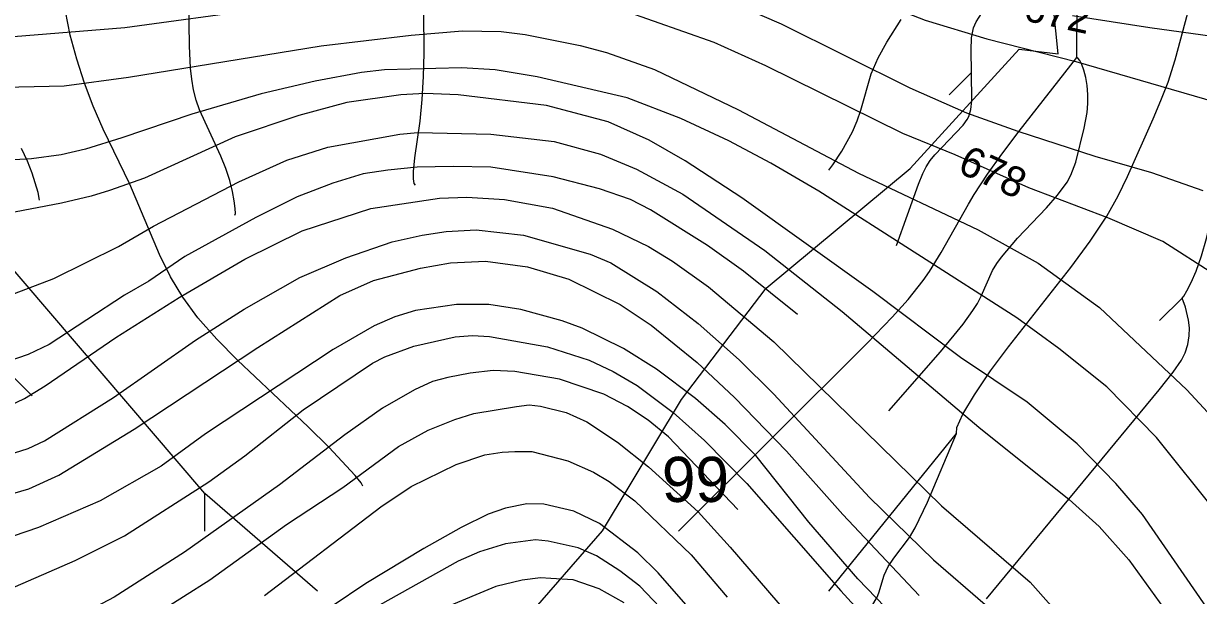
# Model space of a CAD drawing. Extents: x -709584 to -702006, y -1161789 to -1157496.
# Drawn here: x -706462.3 to -706071.5, y -1161440.9 to -1161250.8 of the extents above; entities that cross this region are included whole.
import ezdxf

# ---------------------------------------------------------------- set-up
doc = ezdxf.new("R2010")
doc.units = 0
for name, color, linetype in [('103_hranice KÚ', 7, 'Continuous'), ('120_vrstevnice hlavní', 7, 'Continuous'), ('121_vrstevnice hlavní_popis', 7, 'Continuous'), ('122_vrstevnice základní', 7, 'Continuous'), ('409_BPEJ_popis', 7, 'Continuous'), ('411_akumulovaný odtok', 7, 'Continuous')]:
    doc.layers.add(name, color=color, linetype=linetype)

msp = doc.modelspace()

# ---------------------------------------------------------------- linework, layer by layer
at = {"layer": '103_hranice KÚ'}
msp.add_lwpolyline([(-706467.57, -1161528.86), (-706454.11, -1161527.78), (-706388.65, -1161512.35), (-706361.81, -1161505.4), (-706352.07, -1161499.85), (-706324.15, -1161482.08), (-706307.71, -1161462.97), (-706269.8, -1161419.34), (-706243.48, -1161375.76), (-706215.3, -1161338.76), (-706167.43, -1161298.96), (-706131.19, -1161259.29), (-706118.24, -1161260.88), (-706121.87, -1161224.74)], dxfattribs=at)
at = {"layer": '120_vrstevnice hlavní'}
for points in [[(-706473.91, -1161272.05), (-706448.83, -1161271.48), (-706427.45, -1161268.63), (-706363.33, -1161258.22), (-706333.41, -1161254.66), (-706316.31, -1161253.24), (-706303.48, -1161253.38)], [(-706303.48, -1161253.38), (-706295.5, -1161254.38), (-706277.14, -1161258.04), (-706268.43, -1161260.36), (-706252.47, -1161266.06), (-706224.54, -1161279.46), (-706184.64, -1161300.55), (-706144.75, -1161319.36), (-706124.8, -1161330.47), (-706104.42, -1161345.15), (-706075.35, -1161372.51), (-706050.41, -1161399.44), (-706029.21, -1161425.59), (-706006.67, -1161455.44), (-705990.42, -1161478.38), (-705983.3, -1161486.64), (-705972.61, -1161496.9), (-705964.49, -1161503.46), (-705950.95, -1161512.43), (-705938.98, -1161517.99), (-705918.46, -1161526.11), (-705894.53, -1161533.1), (-705870.59, -1161538.08), (-705822.71, -1161542.07)], [(-706474.19, -1161381.2), (-706461.94, -1161375.36), (-706455.1, -1161371.22), (-706431.59, -1161355.12), (-706410.5, -1161341.87), (-706388.7, -1161329.04), (-706369.6, -1161319.64), (-706346.8, -1161312.23), (-706324, -1161308.81), (-706314.88, -1161308.53), (-706302.34, -1161309.24), (-706286.39, -1161312.09), (-706266.44, -1161319.07), (-706254.47, -1161324.91), (-706246.49, -1161329.76), (-706234.52, -1161338.31), (-706212.71, -1161356.54), (-706157, -1161411.12), (-706127.5, -1161436.49), (-706120.5, -1161444.29), (-706097.72, -1161469.69), (-706092.73, -1161476.1), (-706082.48, -1161492.77), (-706061.81, -1161529.96)], [(-706224.71, -1161412.26), (-706247.77, -1161388.18), (-706254.61, -1161382.62), (-706261.45, -1161378.06), (-706269.29, -1161373.93), (-706284.1, -1161368.94), (-706298.92, -1161366.38), (-706306.11, -1161366.06), (-706313.74, -1161366.95), (-706321.15, -1161368.37), (-706326.33, -1161369.76), (-706332.27, -1161372.51), (-706342.95, -1161378.63), (-706355.49, -1161387.47), (-706377.15, -1161404.14), (-706408.79, -1161426.51), (-706432.16, -1161441.47), (-706453.96, -1161453.01), (-706470.91, -1161463.56)], [(-706262.59, -1161443.32), (-706270.85, -1161438.62), (-706279.55, -1161435.63), (-706286.96, -1161435.2), (-706290.34, -1161434.96), (-706296.45, -1161435.75), (-706305.22, -1161437.93), (-706322.01, -1161444.89)]]:
    msp.add_lwpolyline(points, dxfattribs=at)
at = {"layer": '122_vrstevnice základní'}
for points in [[(-706486.16, -1161217.33), (-706449.68, -1161219.75), (-706391.55, -1161219.32), (-706340.25, -1161215.48), (-706317.45, -1161214.91), (-706295.22, -1161213.48), (-706265.01, -1161214.19), (-706237.65, -1161219.89), (-706208.01, -1161230.15), (-706182.93, -1161241.55), (-706162.42, -1161249.68), (-706141.9, -1161255.8), (-706112.26, -1161263.35), (-706066.05, -1161276.75), (-706047.56, -1161283.45), (-706037.59, -1161289.57), (-706023.62, -1161299.41), (-706013.65, -1161307.53), (-706005.39, -1161315.94), (-705996.41, -1161327.33), (-705980.59, -1161352.41), (-705964.06, -1161384.33)], [(-706383, -1161245.97), (-706428.59, -1161252.24), (-706465.64, -1161255.23)], [(-705828.69, -1161518.42), (-705846.65, -1161517.28), (-705871.44, -1161514.14), (-705892.82, -1161510.15), (-705901.37, -1161507.87), (-705914.48, -1161503.03), (-705927.58, -1161497.33), (-705936.7, -1161491.77), (-705952.38, -1161478.09), (-705961.35, -1161468.4), (-705978.45, -1161447.31), (-705991.99, -1161429.36), (-706027.33, -1161377.78), (-706043.29, -1161356.12), (-706051.27, -1161347.14), (-706066.37, -1161334.03), (-706083.33, -1161323.2), (-706101.71, -1161315.36), (-706127.93, -1161305.39), (-706152.44, -1161294.42), (-706169.82, -1161287.29), (-706215.42, -1161264.78), (-706232.66, -1161257.08), (-706262.87, -1161246.4)], [(-706223.97, -1161244.97), (-706210.29, -1161250.81), (-706167.54, -1161272.19), (-706148.73, -1161280.45), (-706131.64, -1161286.58), (-706105.99, -1161294.85), (-706087.18, -1161300.26), (-706070.08, -1161306.25)], [(-706113.4, -1161248.11), (-706087.75, -1161252.1), (-706056.4, -1161256.37), (-706047.85, -1161258.51), (-706030.75, -1161265.35), (-706019.35, -1161272.47), (-706007.95, -1161281.59), (-705993.7, -1161294.7), (-705980.16, -1161309.67), (-705969.05, -1161323.92), (-705955.51, -1161343.86), (-705930.15, -1161383.76)], [(-706305.48, -1161266.2), (-706316.59, -1161265.49), (-706342.24, -1161266.2), (-706349.94, -1161267.06), (-706365.33, -1161269.91), (-706383.28, -1161274.18), (-706406.37, -1161280.88), (-706429.59, -1161288.76), (-706441.7, -1161292.57), (-706449.81, -1161294.37), (-706459.66, -1161295.7), (-706477.04, -1161296.7)], [(-706065.38, -1161413.4), (-706085.47, -1161388.32), (-706102, -1161371.51), (-706117.96, -1161358.82), (-706131.92, -1161348.57), (-706197.75, -1161306.53), (-706213.71, -1161297.13), (-706227.68, -1161289.72), (-706243.64, -1161282.31), (-706261.59, -1161275.47), (-706291.51, -1161268.48), (-706305.48, -1161266.2)], [(-706027.33, -1161504.88), (-706090.17, -1161413.97), (-706099, -1161403.71), (-706111.83, -1161390.46), (-706128.5, -1161376.64), (-706150.73, -1161361.82), (-706179.8, -1161339.87), (-706223.4, -1161308.67), (-706242.21, -1161296.41), (-706254.18, -1161289.57), (-706267.86, -1161283.45), (-706288.38, -1161278.03), (-706317.73, -1161274.47), (-706328.85, -1161274.04), (-706336.83, -1161274.47), (-706354.78, -1161277.03), (-706370.74, -1161281.31), (-706391.97, -1161288.43), (-706422.04, -1161302.11), (-706433.72, -1161306.25)], [(-706467.64, -1161341.44), (-706452.25, -1161335.46), (-706430.73, -1161324.91), (-706419.05, -1161318.07), (-706390.69, -1161303.4), (-706374.73, -1161296.13), (-706361.05, -1161291.85), (-706337.11, -1161287.58), (-706331.13, -1161287.01), (-706306.9, -1161287.58), (-706285.82, -1161290), (-706270.43, -1161294.13), (-706258.46, -1161299.12), (-706243.07, -1161307.53), (-706215.71, -1161326.2), (-706190.06, -1161346.43), (-706144.6, -1161384.9), (-706114.54, -1161408.98), (-706104.56, -1161417.96), (-706094.73, -1161429.07), (-706083.19, -1161445.03), (-706071.22, -1161462.99)], [(-706204.88, -1161347.43), (-706222.83, -1161333.03), (-706234.8, -1161324.49), (-706253.8, -1161312.7), (-706260.45, -1161309.24), (-706270.71, -1161305.68), (-706286.1, -1161301.69), (-706306.9, -1161298.55), (-706319.44, -1161298.31), (-706331.41, -1161298.55), (-706341.11, -1161299.46), (-706349.37, -1161300.69), (-706359.48, -1161303.79), (-706371.31, -1161308.38), (-706384.99, -1161315.22), (-706408.65, -1161328.19), (-706420.61, -1161336.45), (-706428.74, -1161341.01), (-706453.82, -1161357.4), (-706460.8, -1161360.82), (-706474.76, -1161365.52)], [(-706433.72, -1161306.25), (-706439.83, -1161308.12), (-706449.68, -1161310.52), (-706467.64, -1161313.94)], [(-706474.48, -1161396.3), (-706460.8, -1161392.03), (-706455.38, -1161389.46), (-706432.44, -1161375.07), (-706405.08, -1161355.98), (-706388.98, -1161345.72), (-706370.46, -1161335.17), (-706355.07, -1161328.62), (-706339.68, -1161323.34), (-706329.7, -1161321.06), (-706321.72, -1161319.93), (-706311.75, -1161319.36), (-706296.07, -1161321.06), (-706273.84, -1161327.48), (-706267.01, -1161330.33), (-706251.62, -1161339.87), (-706237.94, -1161350.42), (-706224.26, -1161362.53), (-706212.71, -1161373.93), (-706180.94, -1161408.27), (-706159.71, -1161429.07), (-706142.46, -1161443.9)], [(-706470.49, -1161408.27), (-706460.51, -1161405.42), (-706450.54, -1161400.86), (-706425.46, -1161385.61), (-706384.42, -1161358.4), (-706357.06, -1161341.16), (-706345.95, -1161336.17), (-706330.27, -1161332.04), (-706320.3, -1161330.33), (-706308.61, -1161329.76), (-706294.65, -1161331.61), (-706280.97, -1161335.74), (-706263.87, -1161344.15), (-706253.61, -1161350.99), (-706238.22, -1161363.39), (-706225.82, -1161375.07), (-706208.58, -1161392.88), (-706189.77, -1161413.97), (-706164.41, -1161440.9)], [(-706157.57, -1161463.56), (-706184.79, -1161435.34), (-706201.17, -1161416.54), (-706218.7, -1161394.31), (-706228.96, -1161384.05), (-706238.79, -1161375.36), (-706251.76, -1161365.67), (-706262.73, -1161358.82), (-706276.55, -1161351.99), (-706283.11, -1161349.56), (-706296.93, -1161345.86), (-706307.51, -1161344.12), (-706318.3, -1161344.15), (-706331.98, -1161346.14), (-706338.81, -1161348.24), (-706345.66, -1161351.27), (-706359.34, -1161359.11), (-706401.81, -1161387.18), (-706416.48, -1161397.87), (-706436.86, -1161409.41), (-706457.38, -1161418.25), (-706483.03, -1161427.08)], [(-706469.35, -1161439.76), (-706445.12, -1161429.22), (-706428.74, -1161421.1), (-706400.67, -1161403.14), (-706388.7, -1161394.45), (-706369.32, -1161379.2), (-706346.23, -1161363.67), (-706342.1, -1161361.53), (-706332.55, -1161357.97), (-706318.71, -1161354.86)], [(-706318.71, -1161354.86), (-706312.94, -1161354.48), (-706307.35, -1161354.74)], [(-706307.35, -1161354.74), (-706288.09, -1161358.26), (-706274.13, -1161362.67), (-706266.15, -1161366.38), (-706258.17, -1161371.08), (-706246.2, -1161380.06), (-706235.8, -1161389.32), (-706221.69, -1161403.71), (-706190.49, -1161439.33), (-706146.03, -1161487.93), (-706129.36, -1161509.73), (-706117.96, -1161527.97), (-706088.18, -1161582.68), (-706079.2, -1161596.36), (-706068.51, -1161610.04), (-706057.4, -1161622.16), (-706047.42, -1161631.84), (-706035.79, -1161641.04)], [(-706327.71, -1161385.9), (-706318.87, -1161382.34), (-706312.58, -1161380.44), (-706298.35, -1161378.06), (-706294.16, -1161377.53), (-706290.37, -1161377.92), (-706281.83, -1161380.06), (-706274.98, -1161383.19), (-706264.73, -1161389.89), (-706254.47, -1161398.15), (-706237.94, -1161413.12), (-706227.25, -1161424.8), (-706170.11, -1161491.2), (-706150.59, -1161517.71), (-706130.5, -1161549.63), (-706112.83, -1161583.54), (-706104.99, -1161597.5), (-706091.74, -1161617.45), (-706073.98, -1161641.04)], [(-706401.9, -1161641.04), (-706402.23, -1161639.68), (-706407.22, -1161624.29), (-706417.19, -1161595.22), (-706428.88, -1161571.28), (-706438.28, -1161554.19), (-706442.84, -1161545.35), (-706455.81, -1161521.41), (-706461.08, -1161509.44), (-706463.22, -1161502.6), (-706465.07, -1161492.34), (-706465.07, -1161483.79), (-706464.36, -1161480.37), (-706463.18, -1161476.99), (-706460.03, -1161472.54), (-706457.38, -1161470.4), (-706451.39, -1161466.27), (-706426.6, -1161452.3), (-706400.38, -1161435.63), (-706374.87, -1161417.25), (-706356.06, -1161404.99), (-706337.54, -1161391.31), (-706327.71, -1161385.9)], [(-706382.14, -1161440.9), (-706343.52, -1161411.41), (-706333.41, -1161404.71), (-706318.45, -1161397.3), (-706308.9, -1161394.16), (-706303.08, -1161393.2), (-706298.92, -1161393.02), (-706293.22, -1161393.02), (-706281.26, -1161396.16), (-706272.71, -1161399.86), (-706267.58, -1161403), (-706259.03, -1161409.41), (-706240.22, -1161427.37), (-706228.25, -1161441.47)], [(-706235.09, -1161451.88), (-706251.19, -1161433.35), (-706258.03, -1161426.65), (-706270.71, -1161416.96), (-706279.26, -1161412.83), (-706289.23, -1161410.55), (-706294.93, -1161410.41), (-706302.06, -1161411.83), (-706307.76, -1161413.83), (-706316.73, -1161418.28), (-706329.13, -1161425.23), (-706348.51, -1161436.91), (-706370.88, -1161452.02)], [(-706243.92, -1161451.88), (-706257.32, -1161437.77), (-706263.96, -1161432.67), (-706271.71, -1161427.65), (-706277.83, -1161425.09), (-706287.81, -1161422.81), (-706292.08, -1161422.38), (-706302.06, -1161423.66), (-706310.61, -1161426.37), (-706317.73, -1161429.5), (-706350.51, -1161447.74)]]:
    msp.add_lwpolyline(points, dxfattribs=at)
at = {"layer": '411_akumulovaný odtok'}
for p, q in [((-706154.49, -1161274.5), (-706146.99, -1161267)), ((-706401.99, -1161407), (-706491.99, -1161302)), ((-706084.49, -1161349.5), (-706076.99, -1161342)), ((-706459.49, -1161374.5), (-706481.99, -1161352)), ((-706194.49, -1161439.5), (-706151.99, -1161387)), ((-706401.99, -1161419.5), (-706401.99, -1161407)), ((-706364.49, -1161439.5), (-706401.99, -1161407))]:
    msp.add_line(p, q, dxfattribs=at)
for points in [[(-706146.99, -1161267), (-706147.13, -1161259.63), (-706147, -1161255.46), (-706146.37, -1161252.2), (-706145.48, -1161250.22), (-706142.46, -1161245.53), (-706121.99, -1161217)], [(-706111.99, -1161262), (-706111.92, -1161242.54), (-706112.02, -1161239.79), (-706112.39, -1161237.1), (-706113.26, -1161234.51), (-706114.41, -1161231.99), (-706121.99, -1161217)], [(-706391.99, -1161314.5), (-706391.83, -1161313.86), (-706391.9, -1161312.2), (-706392.2, -1161309.71), (-706392.79, -1161306.56), (-706393.73, -1161302.95), (-706395.07, -1161298.96), (-706396.74, -1161294.83), (-706403.73, -1161279.44), (-706404.87, -1161276.24), (-706405.74, -1161272.77), (-706406.33, -1161269.2), (-706406.73, -1161265.58), (-706407.16, -1161258.21), (-706407.29, -1161243.28)], [(-706151.99, -1161387), (-706151.94, -1161385.04), (-706149.89, -1161380.59), (-706146.06, -1161374.16), (-706140.7, -1161366.26), (-706134.7, -1161358.2), (-706113.97, -1161331.86), (-706107.5, -1161323.11), (-706101.96, -1161314.74), (-706098.21, -1161308.04), (-706095.09, -1161301.6), (-706086.61, -1161282.46), (-706084.02, -1161276.39), (-706081.66, -1161270.23), (-706079.28, -1161262.83), (-706073.55, -1161241.35)], [(-706349.49, -1161404.5), (-706349.98, -1161403.46), (-706351.98, -1161401.02), (-706360.82, -1161391.6), (-706367.69, -1161384.79), (-706391.1, -1161362.61), (-706398.05, -1161355.72), (-706404.38, -1161348.55), (-706409.37, -1161341.76), (-706413.4, -1161335.01), (-706417.07, -1161327.5), (-706426.98, -1161304.2), (-706435.85, -1161285.85), (-706439.12, -1161278.27), (-706442.05, -1161270.53), (-706444.61, -1161262.65), (-706446.75, -1161254.68), (-706448.38, -1161246.6)], [(-706331.99, -1161304.5), (-706332.35, -1161303.94), (-706332.57, -1161302.37), (-706332.57, -1161299.91), (-706332.14, -1161295.41), (-706330.44, -1161283.26), (-706329.71, -1161275.98), (-706329.25, -1161268.33), (-706329.03, -1161260.65), (-706329.15, -1161246.59)], [(-706076.99, -1161342), (-706076.44, -1161341.43), (-706075.36, -1161339.66), (-706073.93, -1161336.82), (-706072.32, -1161333.07), (-706070.55, -1161327.98), (-706068.9, -1161322.17), (-706067.42, -1161315.91), (-706066.13, -1161309.48), (-706064.23, -1161297.24), (-706059.16, -1161246.92)], [(-706194.49, -1161299.5), (-706193.15, -1161297.76), (-706190.17, -1161293.14), (-706186.65, -1161286.71), (-706185.06, -1161283.14), (-706183.79, -1161279.59), (-706180.43, -1161267.45), (-706178.1, -1161262.14), (-706175.23, -1161257), (-706170.44, -1161249.43)], [(-706244.49, -1161419.5), (-706181.76, -1161357.02), (-706173.39, -1161348.37), (-706168.04, -1161342.44), (-706163.09, -1161336.22), (-706161.01, -1161333.18), (-706157.15, -1161326.9), (-706148.04, -1161310.75), (-706146.12, -1161307.57), (-706141.66, -1161300.8), (-706136.91, -1161294.19), (-706131.12, -1161286.52), (-706111.99, -1161262)], [(-706174.49, -1161379.5), (-706157.33, -1161359.89), (-706149.83, -1161350.74), (-706146.54, -1161346.13), (-706145.07, -1161343.77), (-706143.77, -1161341.34), (-706139.98, -1161332.84), (-706138.62, -1161330.57), (-706137.07, -1161328.38), (-706131.71, -1161322.11), (-706122.04, -1161311.97), (-706118.38, -1161307.83), (-706115.21, -1161303.48), (-706113.94, -1161301.18), (-706112.35, -1161296.83), (-706109.52, -1161285.51), (-706108.52, -1161280.33), (-706108.3, -1161277.34), (-706108.33, -1161274.33), (-706108.58, -1161271.4), (-706109.02, -1161268.69), (-706109.62, -1161266.31), (-706110.33, -1161264.37), (-706111.03, -1161263.03), (-706111.62, -1161262.22), (-706111.99, -1161262)], [(-706171.99, -1161324.5), (-706164.67, -1161304.13), (-706163.24, -1161300.62), (-706162.13, -1161298.38), (-706160.8, -1161296.31), (-706159.24, -1161294.41), (-706149.8, -1161284.57), (-706148.41, -1161282.65), (-706147.87, -1161281.63), (-706147.19, -1161279.39), (-706146.89, -1161276.48), (-706146.99, -1161267)], [(-706456.99, -1161309.5), (-706457.44, -1161306.9), (-706459.41, -1161300.54), (-706460.98, -1161296.52), (-706462.97, -1161292.27)], [(-706141.99, -1161442), (-706084.59, -1161372.48), (-706079.95, -1161366.66), (-706077.13, -1161362.62), (-706075.94, -1161360.17), (-706075.04, -1161357.45), (-706074.57, -1161354.58), (-706074.55, -1161351.94), (-706074.84, -1161349.4), (-706075.88, -1161345.02), (-706076.99, -1161342)], [(-706196.99, -1161469.5), (-706197.01, -1161468.2), (-706196.26, -1161465.16), (-706195.46, -1161463.3), (-706194.38, -1161461.35), (-706193.1, -1161459.38), (-706190.23, -1161455.69), (-706183.66, -1161448.68), (-706180.22, -1161444.45), (-706178.44, -1161441.42), (-706177.87, -1161439.99), (-706176.02, -1161434.1), (-706174.68, -1161431.22), (-706172.83, -1161428.44), (-706167.67, -1161421.57), (-706165.76, -1161418.36), (-706161.69, -1161409.81), (-706151.99, -1161387)]]:
    msp.add_lwpolyline(points, dxfattribs=at)

# ---------------------------------------------------------------- texts
at = {"layer": '121_vrstevnice hlavní_popis'}
for s, rotation, p in [('672', 347.8261, (-706130.25, -1161249.61)), ('678', 335.6622, (-706152.08, -1161300.04))]:
    msp.add_text(s, height=10, rotation=rotation, dxfattribs=at).set_placement(p)
at = {"layer": '409_BPEJ_popis'}
msp.add_text('99', height=15, dxfattribs=at).set_placement((-706250, -1161409.79))

doc.saveas('drawing.dxf')
